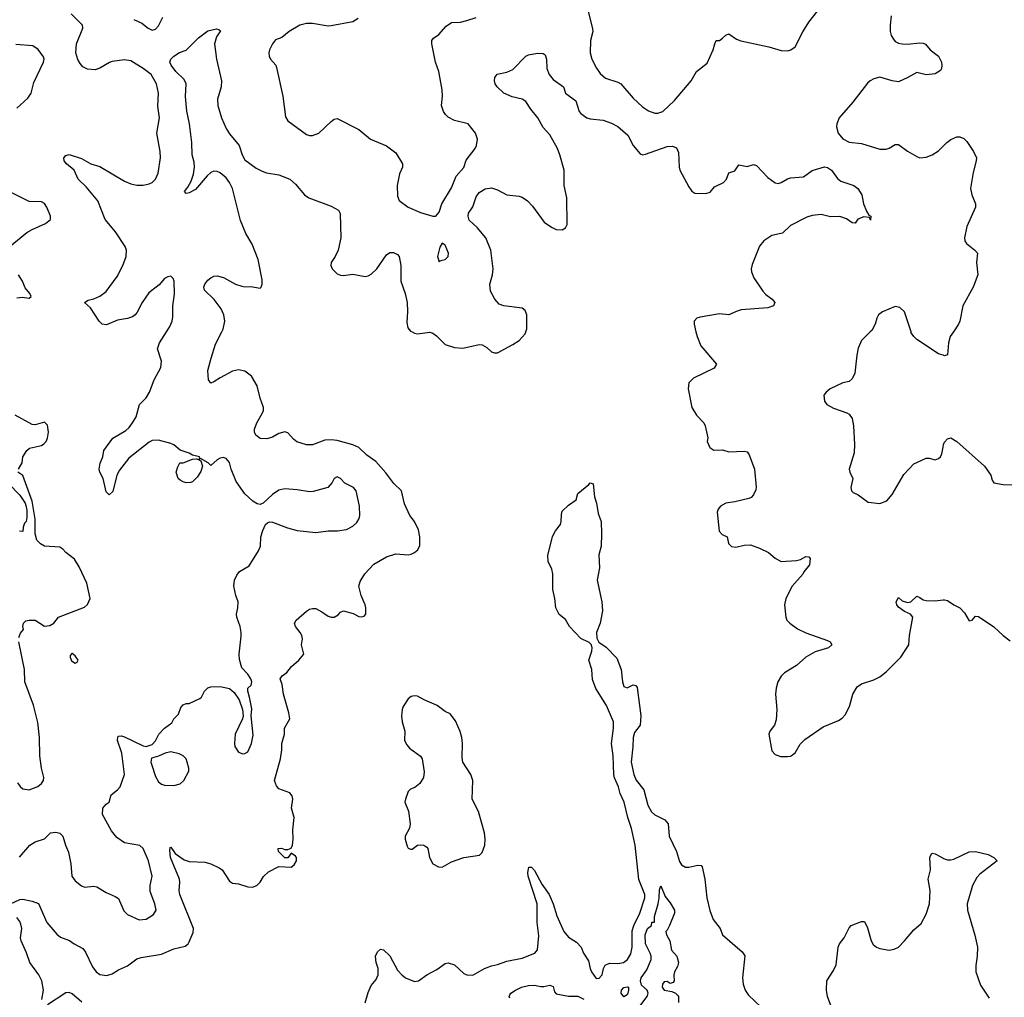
# Model space of a CAD drawing. Header units: inches. Extents: x 2134017 to 2292458, y 756222 to 916513.
# Tile 323 of 387: x 2234010 to 2240397, y 855684 to 862026. Entities that reach past the tile are written whole.
import ezdxf

# ---------------------------------------------------------------- set-up
doc = ezdxf.new("R2010")
doc.units = ezdxf.units.IN
doc.header["$MEASUREMENT"] = 0
for name, color, linetype in [('C2835', 7, 'Continuous'), ('C2836', 7, 'Continuous'), ('C2845', 7, 'Continuous'), ('C2846', 7, 'Continuous')]:
    doc.layers.add(name, color=color, linetype=linetype)

msp = doc.modelspace()

# ---------------------------------------------------------------- linework, layer by layer
at = {"layer": 'C2835', "color": 5}
for points, elevation in [([(2233950, 856290.4), (2234010, 856318.4), (2234030, 856320.4), (2234090, 856307.7), (2234131.9, 856291.9), (2234186, 856170), (2234250, 856092.7), (2234274.7, 856074.7), (2234333.3, 856053.3), (2234364, 856030), (2234420.3, 856000.3), (2234436.7, 855976.7), (2234482.5, 855882.5), (2234505.7, 855850), (2234530, 855831.8), (2234574.2, 855825.8), (2234610, 855837), (2234650, 855861.1), (2234710, 855888.5), (2234770, 855933), (2234797.7, 855942.3), (2234930, 855962.7), (2235010, 855997.7), (2235083.8, 856016.2), (2235102, 856030), (2235110, 856042.8), (2235135.9, 856104.1), (2235137.6, 856130), (2235048.3, 856350), (2235043.8, 856376.2), (2235049, 856430), (2235045.7, 856450), (2234989, 856590), (2234982.7, 856637.3), (2234985.1, 856654.9), (2234990, 856658.8), (2235017.8, 856617.7), (2235075.6, 856575.6), (2235110, 856564.6), (2235210, 856560.7), (2235250.7, 856550), (2235304, 856524), (2235323, 856510), (2235370, 856438), (2235390, 856423.8), (2235430, 856420.5), (2235490, 856400.4), (2235520.9, 856399.1), (2235548.7, 856410), (2235569.5, 856430.5), (2235592.3, 856467.7), (2235622.7, 856497.3), (2235690, 856532), (2235770, 856527.3), (2235790, 856544), (2235806, 856570), (2235805.2, 856590), (2235799.5, 856599.5), (2235770, 856618), (2235750, 856588.7), (2235730, 856588), (2235688, 856630), (2235686, 856650), (2235708.4, 856651.6), (2235730, 856642), (2235750, 856642), (2235770, 856652), (2235779, 856670), (2235783.7, 856710), (2235780.7, 856770), (2235789.6, 856850), (2235773, 856910), (2235780.7, 856970), (2235778.4, 856990), (2235761.2, 857010), (2235690, 857036.2), (2235674.9, 857054.9), (2235663.5, 857090), (2235700.8, 857230), (2235711.1, 857290), (2235709.6, 857330), (2235728.4, 857390), (2235728.4, 857430), (2235762, 857490), (2235756.4, 857530), (2235721.8, 857650), (2235713.5, 857713.5), (2235699.5, 857750), (2235711.5, 857768.5), (2235742.7, 857790), (2235772.3, 857830), (2235820.7, 857870), (2235852, 857910), (2235837, 857970), (2235844.5, 858010), (2235839.6, 858030), (2235829.6, 858050), (2235798.4, 858090), (2235792, 858110), (2235803.7, 858130), (2235871.2, 858188.8), (2235890, 858202), (2235910, 858206), (2235930, 858206.4), (2235970, 858184.9), (2236010, 858155.3), (2236030, 858149), (2236050, 858150.3), (2236075.2, 858164.8), (2236090, 858183), (2236109.8, 858190.2), (2236173.4, 858173.4), (2236210, 858154.9), (2236230, 858152.4), (2236243.6, 858156.4), (2236256.2, 858170), (2236255.6, 858210), (2236251.5, 858230), (2236225.3, 858290), (2236209.8, 858350), (2236218, 858382), (2236248.9, 858431.1), (2236307.2, 858492.8), (2236390, 858541.1), (2236450, 858560.2), (2236530, 858555), (2236550, 858558), (2236571.5, 858568.5), (2236592.9, 858587.1), (2236604.9, 858615.1), (2236605.6, 858670), (2236596.3, 858716.3), (2236571.1, 858771.1), (2236541.6, 858810), (2236505.7, 858885.7), (2236485.6, 858970), (2236437.5, 859017.5), (2236385.9, 859085.9), (2236320, 859160), (2236261.6, 859201.6), (2236209.8, 859249.8), (2236170, 859267.7), (2236070, 859294.8), (2236030, 859301.2), (2235990, 859298.2), (2235910, 859268.7), (2235870, 859268.6), (2235808.2, 859288.2), (2235785.5, 859305.5), (2235750, 859346.3), (2235730, 859352.4), (2235690, 859340.9), (2235650, 859317.7), (2235613.7, 859306.3), (2235570, 859307.9), (2235541.4, 859330), (2235532.7, 859350), (2235533.3, 859370), (2235547.4, 859410), (2235582.5, 859470), (2235590.8, 859490), (2235591.8, 859510), (2235569.8, 859570), (2235550.9, 859650.9), (2235512.8, 859712.8), (2235470, 859746), (2235430, 859755.3), (2235390, 859745.1), (2235310, 859703.1), (2235270, 859675.4), (2235250, 859668.3), (2235234.3, 859690), (2235230.8, 859750), (2235250.8, 859830), (2235279.5, 859920.5), (2235320.7, 860000)], 320), ([(2234007.7, 856592.3), (2234075.1, 856670), (2234110, 856692.7), (2234170, 856712.7), (2234210, 856750.4), (2234244.4, 856755.6), (2234270, 856748.4), (2234290.4, 856730), (2234307.4, 856670), (2234325.7, 856625.7), (2234341.3, 856550), (2234347.4, 856470), (2234370, 856439.3), (2234410, 856406.4), (2234430, 856397.6), (2234490, 856405.3), (2234510, 856400.3), (2234570, 856363.7), (2234630, 856338.4), (2234650, 856324), (2234685.5, 856245.5), (2234710, 856221), (2234785.5, 856185.5), (2234830, 856190.6), (2234878.3, 856221.7), (2234894.5, 856250), (2234887, 856290), (2234856.2, 856370), (2234856.2, 856410), (2234869.5, 856470), (2234845.6, 856570), (2234809.8, 856649.8), (2234790, 856667.8), (2234690, 856686.2), (2234639.6, 856719.6), (2234604.6, 856764.6), (2234547.8, 856870), (2234550, 856910.4), (2234570, 856936.4), (2234589.4, 856950), (2234603.5, 856996.5), (2234644.5, 857030), (2234660.7, 857050), (2234689.3, 857130), (2234672.5, 857267.5), (2234645.1, 857350), (2234645.4, 857374.6), (2234650, 857378.8), (2234670, 857379.1), (2234690, 857372.7), (2234810, 857314.8), (2234830, 857310.8), (2234870, 857322.8), (2234891.6, 857348.4), (2234913.2, 857390), (2234949.6, 857430.3), (2234995.6, 857464.4), (2235009.6, 857490.4), (2235039.6, 857520.4), (2235055.5, 857564.5), (2235070, 857581), (2235089.5, 857590.5), (2235110, 857590.8), (2235178.6, 857621.4), (2235189.3, 857630.7), (2235209, 857670), (2235230, 857690.8), (2235250, 857698.8), (2235310, 857700.7), (2235370, 857686.8), (2235401.4, 857661.4), (2235434.4, 857614.4), (2235456, 857550), (2235458.8, 857510), (2235454.8, 857490), (2235408.4, 857390), (2235402.4, 857330), (2235406.4, 857310), (2235430, 857273.4), (2235456.2, 857263.8), (2235470, 857264.9), (2235490, 857277.3), (2235513, 857330), (2235524.8, 857384.8), (2235512.3, 857510), (2235514.8, 857554.8), (2235501.2, 857630), (2235488.7, 857670), (2235488.7, 857690), (2235511.3, 857708.7), (2235515.1, 857730), (2235509.3, 857750), (2235490, 857779.3), (2235450, 857822), (2235434.9, 857874.9), (2235433.7, 857910), (2235446.9, 858026.9), (2235445.7, 858050), (2235439.1, 858090), (2235418.7, 858150), (2235416.2, 858170), (2235425.4, 858210), (2235428, 858250), (2235412, 858290), (2235398, 858350), (2235402.7, 858390), (2235417.5, 858422.5), (2235434.8, 858445.2), (2235498, 858482), (2235559.3, 858580.7), (2235571.6, 858610), (2235574.5, 858670), (2235587.7, 858712.3), (2235605.2, 858750), (2235618, 858762), (2235630, 858767.3), (2235650, 858765.5), (2235746, 858730), (2235810, 858712.2), (2235930, 858699.1), (2236010, 858710.5), (2236070.5, 858710.5), (2236130, 858717.6), (2236170, 858740.3), (2236196.3, 858763.7), (2236212.8, 858790), (2236216.9, 858810), (2236214.3, 858870), (2236193.6, 858970), (2236174.5, 858990), (2236118, 859018), (2236090, 859049.2), (2236070, 859060.9), (2236050, 859049), (2236037.3, 859022.7), (2236008.6, 858991.4), (2235914.4, 858965.6), (2235890, 858963), (2235810, 858976.3), (2235730, 858981.6), (2235690, 858974.5), (2235650, 858946), (2235590, 858888.7), (2235570, 858881.2), (2235550, 858885.2), (2235522.7, 858902.7), (2235470, 858949.2), (2235414, 859030), (2235381.6, 859110), (2235370, 859154), (2235350, 859179.3), (2235330, 859186), (2235310, 859181.2), (2235291.3, 859170), (2235250, 859134), (2235232, 859152), (2235182, 859178), (2235172, 859170), (2235184, 859164), (2235196, 859130), (2235184.9, 859095.1), (2235161.2, 859058.8), (2235131.5, 859028.5), (2235117.4, 859022.6), (2235090, 859020.5), (2235070, 859027.6), (2235050, 859037.6), (2235037.6, 859050), (2235024.2, 859090), (2235034.5, 859125.5), (2235048, 859150), (2235070, 859150.8), (2235130, 859174), (2235156.8, 859176.8), (2235170, 859172), (2235178, 859182), (2235175.1, 859190), (2235130, 859200.7), (2235110, 859213.3), (2235050, 859232.4), (2235010, 859266.9), (2234990, 859276.8), (2234910, 859297.8), (2234870, 859295.6), (2234850, 859285.7), (2234717.7, 859182.3), (2234657.4, 859102.6), (2234640.8, 859070), (2234614.2, 858965.8), (2234590, 858944), (2234570, 858962), (2234551.8, 859050), (2234529.3, 859090), (2234526, 859110), (2234532.1, 859147.9), (2234549.4, 859190.6), (2234556, 859230), (2234613.6, 859310), (2234698.6, 859361.4), (2234719.8, 859380.2), (2234742, 859410), (2234766.3, 859450), (2234787.3, 859530), (2234830, 859573.4), (2234851.7, 859608.3), (2234882, 859690), (2234925.1, 859770), (2234929.7, 859810), (2234904.7, 859890), (2234915.8, 859930), (2234961.1, 860000)], 340), ([(2236555.4, 860000), (2236571.7, 859991.7), (2236590, 859988.6), (2236670, 859998.8), (2236690, 859991.4), (2236714.4, 859974.4), (2236770, 859918), (2236830, 859899), (2236884.6, 859895.4), (2236990, 859919.1), (2237010, 859917.3), (2237039.9, 859899.9), (2237070.6, 859870.6), (2237090, 859864), (2237110, 859865.5), (2237210, 859918), (2237250, 859945.3), (2237290, 859988.8), (2237293.8, 860000)], 320), ([(2238396.9, 860000), (2238404.1, 859970), (2238428, 859910), (2238530.7, 859790), (2238514.9, 859765.1), (2238380.7, 859699.3), (2238350.6, 859670), (2238345.5, 859630), (2238370.4, 859510.3), (2238399.9, 859459.9), (2238447.3, 859410), (2238457.3, 859390), (2238473.7, 859313.7), (2238470.8, 859290), (2238486, 859250), (2238513.7, 859233.7), (2238570, 859234.6), (2238610, 859222.6), (2238710, 859227), (2238730, 859222.4), (2238742.4, 859202.4), (2238775.8, 859110), (2238786.7, 858993.3), (2238784.4, 858975.6), (2238770, 858944), (2238754.2, 858925.8), (2238741.1, 858918.9), (2238650, 858897.6), (2238591.3, 858890), (2238556.3, 858870), (2238541.6, 858850), (2238534.4, 858830), (2238547.4, 858707.4), (2238566.9, 858686.9), (2238598.8, 858670), (2238607.3, 858627.3), (2238627.9, 858607.9), (2238656.6, 858603.4), (2238710, 858616.3), (2238750, 858619.1), (2238810, 858598), (2238868.7, 858568.7), (2238911.7, 858531.7), (2238950, 858510.4), (2239050, 858517.6), (2239075.3, 858524.7), (2239110, 858544), (2239130, 858541), (2239137.3, 858530), (2239134, 858490), (2239096.1, 858443.9), (2239090, 858429.5), (2239020.4, 858350), (2238980.3, 858270), (2238970.4, 858230), (2238979.3, 858150), (2238986, 858130), (2239005.5, 858110), (2239055.1, 858075.1), (2239110, 858048.7), (2239250, 857998.7), (2239267.3, 857990), (2239278.8, 857970), (2239256, 857950), (2239170, 857924), (2239110, 857891.3), (2239050, 857836.9), (2238971.3, 857788.7), (2238950, 857767), (2238927.2, 857730), (2238917, 857690), (2238913.4, 857650), (2238920.8, 857550), (2238916.5, 857483.5), (2238906.4, 857450), (2238875.8, 857410), (2238869.3, 857390), (2238890, 857282.8), (2238910, 857258), (2238946.3, 857246.3), (2238990, 857245.2), (2239010, 857247.9), (2239024.2, 857255.8), (2239039.7, 857270), (2239074, 857326), (2239104.4, 857355.6), (2239221.7, 857438.3), (2239321.2, 857478.8), (2239346.2, 857493.8), (2239364, 857516), (2239392.2, 857570), (2239414.7, 857650), (2239442.7, 857697.3), (2239470, 857716.4), (2239550, 857742.3), (2239590, 857763.2), (2239630, 857794.7), (2239725.6, 857890), (2239778.4, 857970), (2239781.6, 858030), (2239804.5, 858150), (2239789.2, 858170), (2239750, 858186.3), (2239710, 858215.1), (2239699.6, 858230), (2239695.1, 858250), (2239710, 858278), (2239735.8, 858255.8), (2239770, 858246), (2239790.6, 858249.4), (2239830, 858286), (2239850, 858278.4), (2239870, 858261.3), (2239890, 858256.9), (2239950, 858254.9), (2240000, 858261.3)], 320), ([(2239527.1, 860000), (2239470, 859944), (2239450, 859895.3), (2239440.3, 859850), (2239427.9, 859732.1), (2239410, 859695.3), (2239390, 859679), (2239350, 859669.2), (2239268.5, 859631.5), (2239241, 859610), (2239226, 859590), (2239231, 859550), (2239246, 859530), (2239290, 859504.9), (2239375.9, 859475.9), (2239390, 859466), (2239410, 859438), (2239419.5, 859390), (2239426, 859270), (2239423.1, 859216.9), (2239390.6, 859110), (2239394.8, 859090), (2239414.8, 859050), (2239402.8, 858990), (2239406, 858970), (2239418, 858958), (2239450, 858942.8), (2239515.2, 858895.2), (2239590, 858886.4), (2239634.9, 858905.1), (2239670, 858944.9), (2239745.4, 859074.6), (2239810, 859144.7), (2239890, 859182), (2239910, 859182), (2239950, 859170.8), (2239970, 859178.8), (2239984, 859190), (2239993.2, 859210), (2240000, 859253.1)], 340), ([(2240000, 859848.9), (2239970, 859858.7), (2239829.5, 859950), (2239809.8, 859969.8), (2239794.2, 859994.2), (2239792.2, 860000)], 340), ([(2234002, 859110), (2234025.2, 859150), (2234029.4, 859190.6), (2234055.3, 859230), (2234073.6, 859246.4), (2234150, 859264), (2234166.8, 859273.2), (2234181.2, 859290), (2234190, 859312), (2234196.2, 859350), (2234190, 859395.3), (2234170, 859414.5), (2234110, 859397.2), (2234090, 859399), (2233979.3, 859459.3)], 360), ([(2234003.1, 858016.9), (2234014, 858046), (2234034, 858070), (2234028.9, 858088.9), (2234034, 858110), (2234050, 858126), (2234070, 858130.7), (2234110, 858130.7), (2234170, 858090.8), (2234204.7, 858095.3), (2234230, 858111.3), (2234262, 858150), (2234430, 858214), (2234450, 858231), (2234466, 858270), (2234444.2, 858370), (2234395.7, 858475.7), (2234365.3, 858525.3), (2234310, 858569.6), (2234290, 858591.6), (2234270, 858604.2), (2234170, 858611.1), (2234144.8, 858624.8), (2234121.7, 858650), (2234110.7, 858690), (2234110, 858786), (2234090, 858902), (2234030, 859069), (2233998, 859090)], 360), ([(2233936.9, 859016.9), (2234010, 858942), (2234044.7, 858890), (2234050, 858874), (2234056.9, 858843.1), (2234056.9, 858796.9), (2234051, 858770), (2234041, 858759), (2234032.7, 858732.7), (2234030, 858706), (2234007.3, 858707.3)], 360), ([(2236251.5, 855648.5), (2236270, 855715.5), (2236290, 855759.5), (2236321.3, 855798.7), (2236335.6, 855830), (2236336.2, 855870), (2236322, 855910), (2236318, 855950), (2236330, 855978), (2236350, 855996), (2236370, 855991), (2236410, 855952.7), (2236460.6, 855860.6), (2236489.5, 855829.5), (2236512.4, 855810), (2236570, 855786.5), (2236597.6, 855790), (2236650, 855829.3), (2236716.8, 855863.2), (2236770, 855903.1), (2236790, 855908.5), (2236830, 855894.4), (2236890, 855838.4), (2236910.3, 855830.3), (2236950, 855828.5), (2237024.2, 855870), (2237070, 855888.4), (2237110, 855896.9), (2237170, 855917.5), (2237270, 855938), (2237351.2, 855970), (2237369, 855991), (2237377.6, 856082.4), (2237366.9, 856170), (2237366.7, 856290), (2237308.7, 856470), (2237305.5, 856494.5), (2237312.9, 856527.1), (2237330, 856528), (2237350, 856506.4), (2237397.7, 856417.7), (2237445.7, 856350), (2237471, 856291), (2237493.4, 856213.4), (2237540.5, 856110), (2237570, 856075), (2237621.3, 856041.3), (2237652.7, 856010), (2237667.6, 855970), (2237700.3, 855920.2), (2237710.4, 855870), (2237719.5, 855850), (2237750, 855805.5), (2237770, 855808), (2237789.3, 855830), (2237797, 855870), (2237807.4, 855892.6), (2237835.6, 855904.4), (2237890, 855902.4), (2237926.6, 855910), (2237953.3, 855930), (2237974.8, 855965.2), (2237983.7, 856010), (2237984, 856116), (2237994.3, 856150), (2238033.3, 856230), (2238065, 856330), (2238065.5, 856350), (2238027, 856447), (2238003.5, 856670), (2237978.7, 856778.7), (2237955.8, 856850), (2237931.4, 856950), (2237905.9, 857005.9), (2237895.1, 857050), (2237868.1, 857108.1), (2237863.2, 857130), (2237859.6, 857250), (2237848.7, 857330), (2237862.5, 857430), (2237861.2, 857470), (2237817, 857577), (2237746.8, 857686.8), (2237725.7, 857745.7), (2237720.5, 857810), (2237701.4, 857870), (2237720.9, 857930), (2237723.6, 857950), (2237719.5, 857970), (2237705, 857985), (2237650.7, 858010.7), (2237577.2, 858090), (2237550, 858135.6), (2237510, 858166.9), (2237487.2, 858210), (2237481.4, 858270), (2237468.6, 858330), (2237468.6, 858430), (2237461.2, 858461.2), (2237438.4, 858510), (2237437, 858550), (2237467.3, 858672.7), (2237484.7, 858710), (2237518, 858750), (2237523.5, 858770), (2237523.8, 858816.2), (2237530, 858837.3), (2237570, 858875.5), (2237619, 858910), (2237630, 858952), (2237702, 859010), (2237710, 859022), (2237730, 859014), (2237737.8, 858930), (2237751.1, 858890), (2237763.2, 858823.2), (2237781.1, 858770), (2237784.4, 858690), (2237781.1, 858610), (2237766.9, 858553.1), (2237771.1, 858468.9), (2237756.2, 858390), (2237785.3, 858250), (2237790.2, 858190), (2237775.2, 858110), (2237752.8, 858050), (2237752.9, 858012.8), (2237767.7, 857987.7), (2237814.7, 857954.7), (2237883.5, 857883.5), (2237912.6, 857810), (2237920.3, 857730), (2237930, 857699.1), (2237950, 857690.5), (2237990.4, 857710.4), (2238007.1, 857707.1), (2238014.6, 857694.6), (2238040.4, 857510), (2238034.4, 857450), (2237998.4, 857401.6), (2237989.3, 857370), (2237988.4, 857308.4), (2237976, 857210), (2237993.7, 857130), (2238010, 857091.7), (2238058.3, 857030), (2238084.7, 856930), (2238107.9, 856887.9), (2238130, 856867.4), (2238194.6, 856834.6), (2238216.5, 856810), (2238224.1, 856730), (2238270.2, 856630), (2238290, 856564.9), (2238303.9, 856543.9), (2238330, 856528.7), (2238350, 856528.8), (2238410, 856541.3), (2238430, 856538), (2238437.1, 856530), (2238454.4, 856450), (2238467.2, 856330), (2238486.5, 856246.5), (2238509.1, 856189.1), (2238553.7, 856130), (2238570, 856088.2), (2238697.8, 855977.8), (2238713.7, 855953.7), (2238699.5, 855810), (2238703.1, 855770), (2238716.4, 855730), (2238737.7, 855697.7), (2238819, 855619)], 280), ([(2233996, 857076), (2234011.8, 857051.8), (2234030, 857035.5), (2234070, 857030.4), (2234128.2, 857051.8), (2234152, 857070), (2234163.6, 857090), (2234166, 857110), (2234151.5, 857170), (2234139.7, 857250), (2234137.2, 857370), (2234126.7, 857466.7), (2234099.2, 857579.2), (2234042.9, 857730), (2234040.9, 857810), (2234004, 857990)], 360), ([(2239273, 855630), (2239251.2, 855690), (2239243.7, 855730), (2239246, 855790), (2239290, 855858), (2239306.1, 855893.9), (2239320.2, 856010), (2239328.3, 856030), (2239358, 856070), (2239390, 856134.9), (2239403.6, 856150), (2239470, 856175.3), (2239490, 856175.5), (2239510, 856134), (2239533.5, 856050), (2239546.8, 856026.8), (2239567.6, 856010), (2239590, 856001.4), (2239650, 855989.2), (2239684, 855996), (2239710, 856010.2), (2239750, 856049.2), (2239810, 856121.3), (2239857.1, 856162.9), (2239890, 856223.7), (2239912.6, 856290), (2239916.3, 856376.3), (2239904.3, 856450), (2239918.6, 856510), (2239914.3, 856590), (2239925.2, 856614.8), (2239930, 856618.5), (2239950, 856615.2), (2240000, 856586.2)], 280), ([(2238033.4, 855626.6), (2238081.1, 855690), (2238087.2, 855710), (2238080.8, 855730), (2238043, 855763), (2238036.8, 855790), (2238042.3, 855810), (2238078, 855862), (2238106.8, 855930), (2238106.9, 855950), (2238100.7, 855970), (2238069.4, 856030), (2238068.5, 856090), (2238083.5, 856130), (2238109.6, 856150.4), (2238110, 856170.6), (2238128.9, 856171.1), (2238128.1, 856208.1), (2238152.6, 856290), (2238159.2, 856330), (2238159.7, 856380.3), (2238170, 856406.8), (2238196.8, 856336.8), (2238230, 856296), (2238257.1, 856250), (2238258, 856230), (2238224.9, 856150), (2238210, 856119), (2238201, 856110), (2238206, 856090), (2238228, 856050), (2238237.8, 855990), (2238272.3, 855950), (2238282.8, 855910), (2238277.2, 855882.8), (2238258, 855850), (2238253, 855830), (2238254.9, 855790), (2238250, 855779), (2238230, 855772.7), (2238210, 855786.6), (2238190, 855784.5), (2238179.5, 855770), (2238177.1, 855750), (2238190, 855730.7), (2238241.1, 855721.1), (2238264.7, 855710), (2238277.5, 855697.5), (2238282.8, 855690), (2238284, 855650)], 260), ([(2234153.6, 855670), (2234164.2, 855730), (2234153, 855790), (2234134, 855830), (2234075.1, 855910), (2234053.1, 855973.1), (2234018.4, 856050), (2234014.5, 856070), (2234023, 856130), (2234017.8, 856157.8), (2234010, 856176), (2233990, 856202)], 320), ([(2237190, 855679), (2237184.5, 855690), (2237190, 855701), (2237196, 855710), (2237226.6, 855730), (2237266, 855750), (2237310, 855761.1), (2237350, 855763.1), (2237390, 855754), (2237410, 855754), (2237450, 855762), (2237470, 855753.4), (2237480.3, 855720.3), (2237490, 855707.3), (2237570, 855691.4), (2237630, 855691.4), (2237670, 855671.4)], 260), ([(2234411.8, 855651.8), (2234350, 855706), (2234330, 855714), (2234310, 855712.4), (2234190, 855634)], 320)]:
    msp.add_lwpolyline(points, dxfattribs=dict(at, elevation=elevation))
for points, elevation in [([(2234350, 857914), (2234346.8, 857913.2), (2234338, 857902), (2234336, 857890), (2234346.6, 857866.6), (2234370, 857851.3), (2234382, 857858), (2234388.7, 857870), (2234370, 857899)], 360), ([(2236570, 857639.7), (2236550, 857634.7), (2236530, 857620.7), (2236497.4, 857570), (2236490.3, 857550), (2236487.1, 857507.1), (2236491.7, 857470), (2236507.4, 857410), (2236506.4, 857350), (2236521.1, 857321.1), (2236539.5, 857299.5), (2236610, 857247.3), (2236620.4, 857230), (2236633.4, 857146.6), (2236630.3, 857109.7), (2236605.5, 857070), (2236574.1, 857045.9), (2236546.1, 857033.9), (2236530, 857019.5), (2236512.2, 856970), (2236509.3, 856949.3), (2236531.7, 856891.7), (2236542.4, 856810), (2236538.6, 856781.4), (2236510.4, 856730), (2236510.4, 856710), (2236523.4, 856663.4), (2236530, 856650.8), (2236544.7, 856644.7), (2236555.3, 856644.7), (2236590, 856670.6), (2236610, 856674), (2236630.7, 856670.7), (2236650, 856658), (2236658, 856650), (2236668.2, 856590), (2236690, 856550.6), (2236726, 856530), (2236750, 856528.4), (2236810, 856562.4), (2236890, 856590.4), (2236993.6, 856606.4), (2237010, 856624), (2237026.9, 856670), (2237029.8, 856710), (2237024.8, 856750), (2236985.7, 856890), (2236944.9, 856970), (2236949.9, 857090), (2236935.9, 857130), (2236884.4, 857210), (2236879.4, 857239.4), (2236882, 857330), (2236878.5, 857370), (2236868.3, 857408.3), (2236837.3, 857477.3), (2236802.2, 857522.2), (2236770, 857538.9), (2236717.7, 857577.7), (2236632.7, 857612.7), (2236590, 857636.9)], 320), ([(2234990, 857275.6), (2234953.1, 857266.9), (2234910, 857247.6), (2234865.5, 857234.5), (2234860.4, 857210), (2234864.7, 857195.3), (2234890, 857116.3), (2234910, 857082.4), (2234930, 857066.4), (2234950, 857060.4), (2235010, 857056.9), (2235050, 857067.6), (2235075.1, 857090), (2235107, 857150), (2235107, 857170), (2235097, 857210), (2235089.5, 857230), (2235070, 857249.5), (2235043.7, 857263.7)], 340), ([(2237930, 855686.6), (2237912.3, 855710), (2237914, 855730), (2237930, 855748), (2237952.8, 855752.8), (2237959.1, 855750), (2237960.3, 855730), (2237954.3, 855710), (2237950, 855699.3)], 260)]:
    msp.add_lwpolyline(points, close=True, dxfattribs=dict(at, elevation=elevation))
at = {"layer": 'C2836', "color": 5}
for points, elevation in [([(2234961.1, 860000), (2234980.5, 860030), (2234998, 860070), (2235002.6, 860097.4), (2235003.6, 860170), (2235014.6, 860245.4), (2235012.4, 860330), (2235006, 860346), (2234990, 860360.9), (2234970, 860358.4), (2234950, 860347), (2234914.3, 860305.7), (2234847, 860253), (2234804, 860190), (2234772.7, 860127.3), (2234758.7, 860110), (2234741.4, 860098.6), (2234710, 860087.1), (2234643.1, 860076.9), (2234573.2, 860046.8), (2234545.1, 860050), (2234524.2, 860070), (2234470, 860156), (2234429.3, 860190.7), (2234453.2, 860206.8), (2234490, 860214), (2234530, 860232), (2234570, 860262.4), (2234640.9, 860359.1), (2234678.4, 860430), (2234700.3, 860490), (2234701.8, 860530), (2234694.5, 860554.5), (2234631.1, 860650), (2234564.1, 860730), (2234515.5, 860850), (2234440.6, 860940.6), (2234389.6, 860990), (2234362.7, 861050), (2234313.2, 861090), (2234299, 861110), (2234295.3, 861130), (2234310, 861144.7), (2234330, 861150.7), (2234410, 861126), (2234471.5, 861091.5), (2234530, 861073.4), (2234690, 860978.3), (2234730, 860960.3), (2234770, 860952), (2234810, 860952), (2234850, 860960.3), (2234870, 860970.4), (2234890, 860990.5), (2234908.2, 861030), (2234922.2, 861130), (2234922, 861170), (2234898.7, 861290), (2234916.9, 861390), (2234905.6, 861465.6), (2234910.8, 861550), (2234898.2, 861610), (2234861.5, 861670), (2234810.9, 861710), (2234730, 861758.8), (2234690, 861766), (2234610, 861755.1), (2234591.4, 861748.6), (2234529, 861711), (2234498.7, 861701.3), (2234450, 861705.1), (2234420.1, 861720.1), (2234401, 861741), (2234387.2, 861767.3), (2234374, 861810), (2234378.9, 861870), (2234419.2, 861970), (2234416.9, 861990), (2234344.2, 862064.2)], 340), ([(2237696.5, 862090), (2237726.1, 861966.1), (2237727.4, 861950), (2237712, 861890), (2237711.5, 861810), (2237722.3, 861770), (2237750.9, 861710.9), (2237776.2, 861676.2), (2237810, 861646.3), (2237890, 861619.6), (2237910, 861608.9), (2237990, 861516.5), (2238050, 861459.5), (2238090, 861434.9), (2238130, 861419.3), (2238150, 861419.3), (2238181.2, 861430), (2238258.2, 861501.8), (2238365.1, 861630), (2238400.9, 861690), (2238470, 861742.8), (2238509.6, 861830), (2238519, 861870), (2238529, 861890), (2238550, 861891.3), (2238570, 861904.7), (2238590, 861926), (2238610, 861934.8), (2238660.3, 861900.3), (2238688.6, 861888.6), (2238870, 861848.5), (2238950, 861825.7), (2238990, 861823.1), (2239012.3, 861830), (2239039.6, 861850), (2239090, 861947.7), (2239130, 862010.5), (2239210, 862110.8)], 340), ([(2239663.1, 862050), (2239656.5, 861990), (2239658, 861950), (2239664, 861924), (2239678.3, 861898.3), (2239690, 861884.9), (2239710, 861874), (2239734, 861870), (2239770, 861867.3), (2239850, 861874.8), (2239870, 861874), (2239886.6, 861866.6), (2239916.4, 861830), (2239970, 861788.2), (2239990.3, 861750), (2239992.3, 861727.7), (2239990.4, 861709.6), (2239983, 861697), (2239950, 861675.1), (2239890, 861667.6), (2239830, 861683.7), (2239770.8, 861650), (2239710, 861623), (2239670, 861628.2), (2239590, 861653), (2239550, 861642.4), (2239527.7, 861630), (2239510, 861614.5), (2239414, 861490), (2239325.4, 861390), (2239310.2, 861350), (2239308.1, 861330), (2239319.7, 861290), (2239350, 861252.4), (2239390, 861230.2), (2239470, 861222.3), (2239590, 861186.7), (2239630, 861185.2), (2239650, 861192), (2239690, 861216.4), (2239710, 861216.4), (2239770, 861172.2), (2239830, 861137.1), (2239850.4, 861130.4), (2239890, 861134), (2239929.3, 861150), (2239970, 861175.3), (2240000, 861205.3)], 340), ([(2234750, 862026.7), (2234802.2, 862002.2), (2234842.4, 861970), (2234870, 861957.7), (2234890, 861964), (2234910, 861985.3), (2234937.5, 862042.5)], 340), ([(2236206.4, 862033.6), (2236170, 862011.6), (2236030, 861984.7), (2236010, 861984.2), (2235910, 862001.1), (2235870, 862000.4), (2235827.7, 861990), (2235758, 861950), (2235710, 861909), (2235670, 861895.3), (2235650, 861868.7), (2235630.6, 861830), (2235626.4, 861810), (2235628.5, 861790), (2235637.1, 861770), (2235670.3, 861730.3), (2235675.1, 861715.1), (2235717.4, 861530), (2235734.7, 861394.7), (2235748.9, 861368.9), (2235870, 861280.4), (2235890, 861273.7), (2235910, 861273.4), (2235949.4, 861290), (2236030, 861366), (2236050, 861380.5), (2236070, 861384.9), (2236210, 861312.7), (2236286, 861250), (2236390, 861206.8), (2236450, 861161), (2236493.4, 861090), (2236493.4, 861070), (2236474.7, 861025.3), (2236458.4, 860950), (2236461.3, 860881.3), (2236472, 860852), (2236529.3, 860809.3), (2236610, 860774.4), (2236690, 860750.4), (2236710, 860750.6), (2236730, 860776.3), (2236749.2, 860830.8), (2236810, 860935.8), (2236840.8, 861010), (2236890, 861066), (2236905.2, 861114.8), (2236965.1, 861190), (2236974, 861210), (2236980.7, 861250), (2236967, 861290), (2236919.3, 861350), (2236830, 861372.3), (2236790, 861393.3), (2236771.6, 861410), (2236758.7, 861430), (2236746.9, 861470), (2236753.6, 861530), (2236751.3, 861570), (2236728.4, 861690), (2236708.2, 861750), (2236682.6, 861870), (2236682.4, 861890), (2236695.1, 861904.9), (2236729.4, 861930), (2236777.1, 861982.9), (2236810, 862007.7), (2236870, 862010.4), (2236910, 862019.5), (2236970, 862039.5)], 340), ([(2235320.7, 860000), (2235330, 860018), (2235339.6, 860070), (2235334, 860110), (2235317.4, 860150), (2235271.5, 860211.5), (2235208.2, 860270), (2235203.5, 860290), (2235209.7, 860310), (2235230, 860335.8), (2235250, 860352), (2235270, 860362), (2235290, 860363.7), (2235332.8, 860352.8), (2235410, 860310.4), (2235450, 860296.4), (2235470, 860292.7), (2235510, 860294.9), (2235570, 860284), (2235577.2, 860290), (2235583.7, 860310), (2235582, 860338), (2235556.4, 860470), (2235518.8, 860570), (2235477.7, 860637.7), (2235442, 860722), (2235390.4, 860930), (2235371.5, 860970), (2235350, 860999.1), (2235310, 861033), (2235290, 861041.6), (2235270, 861042.4), (2235250, 861034.5), (2235226.5, 861013.5), (2235150, 860924.7), (2235110, 860901.6), (2235090, 860897.2), (2235079.3, 860910), (2235101.4, 860938.5), (2235122.6, 860977.4), (2235136.3, 861023.7), (2235142.8, 861070), (2235140.5, 861100.5), (2235128.3, 861148.3), (2235125.6, 861230), (2235110.7, 861350.7), (2235093.1, 861433.1), (2235086.3, 861526.4), (2235088.9, 861610), (2235077.5, 861637.5), (2235023, 861690), (2234992.7, 861730), (2234984, 861750), (2234989.2, 861770), (2235009.2, 861790), (2235046.5, 861813.5), (2235090, 861828.2), (2235170, 861907.2), (2235230, 861952.9), (2235286.4, 861966.4), (2235302, 861962), (2235312.7, 861952.7), (2235285.7, 861914.3), (2235273.1, 861870), (2235286.7, 861770), (2235318.4, 861630), (2235317.4, 861590), (2235293.8, 861510), (2235296.1, 861470), (2235318.7, 861390), (2235350, 861319.5), (2235370, 861284.2), (2235433.7, 861210), (2235452.3, 861150), (2235470, 861116), (2235543, 861063), (2235582.2, 861042.2), (2235610, 861031.5), (2235690, 861018.3), (2235762, 860990), (2235799.5, 860959.5), (2235858, 860890), (2235884.9, 860870), (2236030, 860816.1), (2236077.6, 860790), (2236089.1, 860769.1), (2236093.6, 860610), (2236075.6, 860530), (2236056.9, 860490), (2236030.3, 860450), (2236028.2, 860430), (2236036.9, 860410), (2236070, 860376.5), (2236090, 860367.5), (2236110, 860365.4), (2236170, 860374.9), (2236250, 860360.4), (2236270, 860364.4), (2236290, 860375.3), (2236326.6, 860410), (2236390, 860500.5), (2236410, 860515.5), (2236435.2, 860515.2), (2236461.4, 860501.4), (2236470.6, 860490), (2236481.3, 860430), (2236482.6, 860330), (2236510.3, 860249.7), (2236522.8, 860190), (2236526.3, 860133.7), (2236521.8, 860061.8), (2236527, 860027), (2236545.2, 860005.2), (2236555.4, 860000)], 320), ([(2233990, 861452.2), (2234062.6, 861517.4), (2234083.5, 861550), (2234101.3, 861618.7), (2234164.7, 861750), (2234167.6, 861770), (2234164.4, 861784.4), (2234130, 861833.2), (2234095.9, 861855.9), (2233984.9, 861864.9)], 360), ([(2237293.8, 860000), (2237300.4, 860019.6), (2237300.8, 860110), (2237290, 860139.7), (2237270, 860153.5), (2237149.7, 860169.7), (2237119.3, 860179.3), (2237091.9, 860211.9), (2237065.1, 860265.1), (2237060.5, 860310), (2237077.7, 860370), (2237081.7, 860410), (2237065.3, 860530), (2237033.1, 860610), (2236977.2, 860677.2), (2236925.6, 860725.6), (2236918.9, 860750), (2236922.4, 860770), (2236948.9, 860811.1), (2236970, 860877.3), (2236990, 860904.4), (2237030, 860928.9), (2237070, 860934.9), (2237110, 860922), (2237170, 860890.2), (2237250, 860880.7), (2237270, 860874), (2237304.6, 860850), (2237336.6, 860816.6), (2237413.2, 860713.2), (2237458.9, 860678.9), (2237490, 860664.7), (2237530, 860662.6), (2237550, 860676.4), (2237562, 860698), (2237559.8, 860870), (2237541, 860950), (2237542.2, 861050), (2237514.6, 861150), (2237498.4, 861190), (2237450, 861278.8), (2237406, 861326), (2237370.9, 861390), (2237325.4, 861445.4), (2237294.3, 861494.3), (2237270, 861510.8), (2237205.5, 861525.5), (2237150, 861549.7), (2237107, 861590), (2237094.5, 861610), (2237089.4, 861630), (2237093.2, 861650), (2237107.3, 861672.7), (2237170, 861684.9), (2237210, 861702.6), (2237294, 861790), (2237310, 861797.2), (2237370, 861809), (2237405.8, 861805.8), (2237418.5, 861798.5), (2237427.6, 861770), (2237430.3, 861710), (2237444.9, 861670), (2237470, 861637.6), (2237537.3, 861590), (2237550.8, 861550), (2237618.6, 861498.6), (2237638.9, 861430), (2237650, 861417), (2237690, 861389.1), (2237710, 861382.4), (2237794.1, 861374.1), (2237850, 861353.7), (2237890, 861333.4), (2237955.8, 861275.8), (2237990.3, 861210), (2238036.1, 861156.1), (2238050, 861148.4), (2238070, 861152.7), (2238210, 861203.2), (2238245.5, 861205.5), (2238270, 861194.9), (2238284, 861164), (2238287.6, 861070), (2238292.2, 861050), (2238350, 860942), (2238370, 860913.4), (2238390, 860900.4), (2238461.5, 860898.5), (2238490, 860906.8), (2238518, 860942), (2238576, 860970), (2238595.1, 860990), (2238610, 861031.3), (2238650, 861046), (2238675.3, 861084.7), (2238730, 861073.4), (2238770, 861086.8), (2238790, 861078.8), (2238862.5, 861002.5), (2238910, 860967.2), (2238930, 860963.6), (2238950.9, 860969.1), (2238990, 860994), (2239010, 861000.5), (2239093.8, 861006.2), (2239151.9, 861048.1), (2239230, 861070.7), (2239250, 861067.3), (2239277.3, 861050), (2239315.9, 860995.9), (2239337.5, 860977.5), (2239421, 860950), (2239447.3, 860930), (2239473.4, 860890), (2239484.9, 860830), (2239503, 860783), (2239518, 860758), (2239531, 860750), (2239530, 860726), (2239522, 860742), (2239486, 860746), (2239447.5, 860732.5), (2239430, 860705.2), (2239410, 860707.3), (2239374.7, 860734.8), (2239330, 860748.4), (2239270, 860746.9), (2239210, 860761.3), (2239150, 860756.3), (2239115.4, 860744.6), (2239011, 860690), (2238959, 860641), (2238890, 860625.2), (2238838, 860590), (2238810, 860557.2), (2238761.4, 860438.6), (2238754.8, 860410), (2238757.3, 860390), (2238773.4, 860350), (2238830, 860264), (2238850, 860242), (2238892, 860212), (2238900.9, 860200.9), (2238907.7, 860190), (2238900.5, 860170), (2238862.9, 860157.1), (2238690, 860142.8), (2238664.2, 860135.8), (2238610, 860111.1), (2238550, 860116.9), (2238424.2, 860095.8), (2238402.8, 860090), (2238385.3, 860070), (2238384.9, 860050), (2238396.9, 860000)], 320), ([(2233910, 860525.5), (2234055.3, 860644.7), (2234090, 860664.9), (2234177.2, 860702.8), (2234209, 860730), (2234209.2, 860750), (2234186.6, 860810), (2234170, 860832.3), (2234150, 860843.7), (2234070, 860846.6), (2233950, 860907)], 360), ([(2233990, 860222), (2234025.3, 860225.3), (2234070, 860218.8), (2234084, 860230), (2234075.1, 860250), (2234046, 860286), (2234027, 860330), (2234002.9, 860370)], 360), ([(2239792.2, 860000), (2239749.6, 860130), (2239718.8, 860158.8), (2239690, 860166), (2239607.3, 860130), (2239582, 860110), (2239570.7, 860090), (2239560.7, 860050), (2239537.3, 860010), (2239527.1, 860000)], 340)]:
    msp.add_lwpolyline(points, dxfattribs=dict(at, elevation=elevation))
at = {"layer": 'C2836', "color": 5, "elevation": 340}
msp.add_lwpolyline([(2236750, 860575.3), (2236736, 860550), (2236721, 860490), (2236730, 860454), (2236738, 860462), (2236750, 860464.7), (2236770, 860471), (2236789, 860490), (2236791.8, 860510), (2236770, 860562)], close=True, dxfattribs=at)
at = {"layer": 'C2845', "color": 5}
for points, elevation in [([(2240067.4, 860000), (2240047.2, 859970), (2240036, 859930), (2240028, 859852), (2240010, 859845.6), (2240000, 859848.9)], 340), ([(2240000, 859253.1), (2240002.7, 859270), (2240010, 859284.7), (2240030, 859306.8), (2240050, 859313.4), (2240090.4, 859290.4), (2240270, 859130.4), (2240310.3, 859070.3), (2240319.1, 859039.1), (2240330, 859021), (2240390, 859010.7), (2240510, 859005.5)], 340), ([(2240000, 858261.3), (2240010, 858262.6), (2240030, 858258.4), (2240070, 858230.6), (2240110, 858210.8), (2240138.2, 858178.2), (2240170, 858126), (2240190, 858131), (2240210, 858156), (2240230, 858154.8), (2240330, 858086.8), (2240390.4, 858030.3), (2240436.2, 857996.2)], 320), ([(2240000, 856586.2), (2240003.9, 856583.9), (2240030, 856575.9), (2240050, 856575.8), (2240070, 856580.6), (2240170, 856626.5), (2240210.4, 856630.4), (2240293.4, 856610), (2240328.5, 856590), (2240351, 856570), (2240238.3, 856481.7), (2240218.9, 856461.1), (2240190.8, 856409.2), (2240155.8, 856290), (2240158.6, 856250), (2240206.8, 856086.8), (2240223.1, 856010), (2240222, 855950), (2240211.8, 855890), (2240213.7, 855850), (2240242, 855762), (2240298.2, 855678.2)], 280)]:
    msp.add_lwpolyline(points, dxfattribs=dict(at, elevation=elevation))
at = {"layer": 'C2846', "color": 5, "elevation": 340}
msp.add_lwpolyline([(2240000, 861205.3), (2240024.7, 861230), (2240050, 861248.3), (2240090, 861266.5), (2240110, 861266), (2240134.9, 861254.9), (2240155.3, 861235.3), (2240198.2, 861170), (2240216.5, 861130), (2240215.8, 861110), (2240195.4, 861035.4), (2240178.7, 860930), (2240186.3, 860890), (2240211.2, 860830), (2240211.1, 860810), (2240155.1, 860684.9), (2240139.5, 860610), (2240140.4, 860590), (2240152.8, 860572.7), (2240207.3, 860530), (2240222.8, 860510), (2240216.3, 860450), (2240225.5, 860370), (2240194.9, 860290), (2240128.8, 860170), (2240109, 860071), (2240101.1, 860050), (2240067.4, 860000)], dxfattribs=at)

doc.saveas('drawing.dxf')
